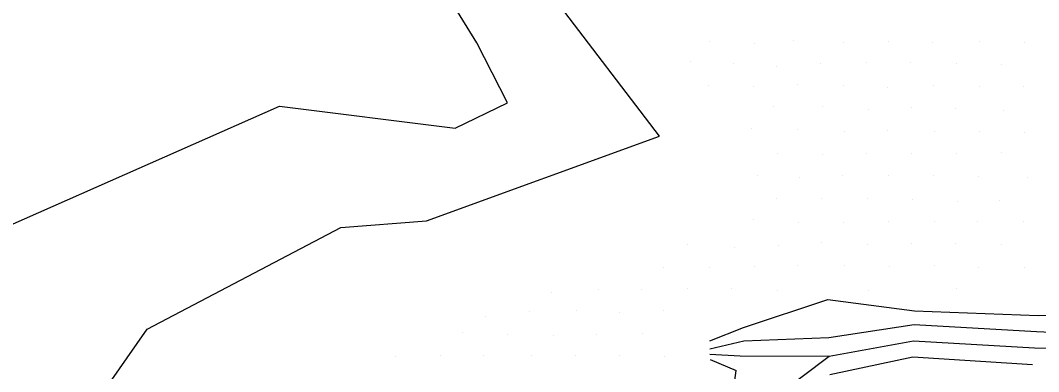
# Model space of a CAD drawing. Extents: x 1602514 to 1609837, y 863887 to 871157.
# Drawn here: x 1606691.2 to 1606787.4, y 865416.9 to 865450 of the extents above; entities that cross this region are included whole.
import ezdxf

# ---------------------------------------------------------------- set-up
doc = ezdxf.new("R2010")
doc.units = 0
for name, color, linetype in [('Survey-Flow line', 7, 'Continuous'), ('Survey-Ridge Lines', 7, 'Continuous'), ('Survey-Spot dirt', 7, 'Continuous')]:
    doc.layers.add(name, color=color, linetype=linetype)

msp = doc.modelspace()

# ---------------------------------------------------------------- linework, layer by layer
at = {"layer": 'Survey-Flow line'}
for points in [[(1606756.308, 865418.507), (1606759.16, 865418.355), (1606767.564, 865418.324), (1606775.527, 865419.771), (1606786.956, 865419.093), (1606804.089, 865418.989), (1606817.957, 865423.612), (1606834.118, 865429.081), (1606843.776, 865436.545)], [(1606756.308, 865418.507), (1606759.16, 865418.355), (1606767.564, 865418.324), (1606775.527, 865419.771), (1606786.956, 865419.093), (1606804.089, 865418.989), (1606817.957, 865423.612), (1606834.118, 865429.081), (1606843.776, 865436.545)], [(1606674.781, 865308.888), (1606685.892, 865330.035), (1606699.696, 865351.14), (1606710.567, 865373.161), (1606720.62, 865382.182), (1606734.677, 865386.932), (1606746.276, 865395.047), (1606751.483, 865403.196), (1606759.678, 865412.375), (1606767.564, 865418.324)], [(1606674.781, 865308.888), (1606685.892, 865330.035), (1606699.696, 865351.14), (1606710.567, 865373.161), (1606720.62, 865382.182), (1606734.677, 865386.932), (1606746.276, 865395.047), (1606751.483, 865403.196), (1606759.678, 865412.375), (1606767.564, 865418.324)]]:
    msp.add_lwpolyline(points, dxfattribs=at)
at = {"layer": 'Survey-Ridge Lines'}
for points in [[(1606650.22, 865301.921), (1606650.38, 865324.006), (1606659.849, 865344.393), (1606675.117, 865377.23), (1606687.933, 865399.098), (1606703.156, 865420.857), (1606721.43, 865430.482), (1606729.535, 865431.11), (1606751.538, 865439.087), (1606741.69, 865452.025), (1606735.675, 865462.729), (1606721.633, 865472.315), (1606701.836, 865469.327), (1606684.197, 865480.349), (1606661.616, 865518.143), (1606621.477, 865535.965), (1606610.436, 865540.114)], [(1606650.22, 865301.921), (1606650.38, 865324.006), (1606659.849, 865344.393), (1606675.117, 865377.23), (1606687.933, 865399.098), (1606703.156, 865420.857), (1606721.43, 865430.482), (1606729.535, 865431.11), (1606751.538, 865439.087), (1606741.69, 865452.025), (1606735.675, 865462.729), (1606721.633, 865472.315), (1606701.836, 865469.327), (1606684.197, 865480.349), (1606661.616, 865518.143), (1606621.477, 865535.965), (1606610.436, 865540.114)], [(1606631.838, 865330.145), (1606642.33, 865349.521), (1606656.33, 865383.17), (1606670.993, 865404.391), (1606690.208, 865430.693), (1606715.656, 865441.929), (1606732.256, 865439.856), (1606737.177, 865442.231), (1606734.3, 865447.903), (1606729.559, 865455.589), (1606719.029, 865457.025), (1606708.114, 865456.881), (1606695.597, 865454.768), (1606675.241, 865468.612)], [(1606631.838, 865330.145), (1606642.33, 865349.521), (1606656.33, 865383.17), (1606670.993, 865404.391), (1606690.208, 865430.693), (1606715.656, 865441.929), (1606732.256, 865439.856), (1606737.177, 865442.231), (1606734.3, 865447.903), (1606729.559, 865455.589), (1606719.029, 865457.025), (1606708.114, 865456.881), (1606695.597, 865454.768), (1606675.241, 865468.612)], [(1606756.297, 865419.758), (1606759.49, 865421.036), (1606767.427, 865423.66), (1606775.635, 865422.586), (1606787.317, 865422.171), (1606803.868, 865422.755), (1606817.107, 865426.658), (1606833.496, 865430.768), (1606842.526, 865439.018)], [(1606756.297, 865419.758), (1606759.49, 865421.036), (1606767.427, 865423.66), (1606775.635, 865422.586), (1606787.317, 865422.171), (1606803.868, 865422.755), (1606817.107, 865426.658), (1606833.496, 865430.768), (1606842.526, 865439.018)], [(1606756.303, 865419.003), (1606759.519, 865419.757), (1606767.524, 865420.076), (1606775.588, 865421.293), (1606787.14, 865420.661), (1606804.016, 865419.898), (1606817.693, 865424.832), (1606833.784, 865429.988), (1606843.283, 865437.592)], [(1606756.303, 865419.003), (1606759.519, 865419.757), (1606767.524, 865420.076), (1606775.588, 865421.293), (1606787.14, 865420.661), (1606804.016, 865419.898), (1606817.693, 865424.832), (1606833.784, 865429.988), (1606843.283, 865437.592)], [(1606767.618, 865416.572), (1606775.477, 865418.251), (1606786.775, 865417.526)], [(1606767.618, 865416.572), (1606775.477, 865418.251), (1606786.775, 865417.526)], [(1606756.312, 865418.011), (1606758.798, 865416.952)], [(1606756.312, 865418.011), (1606758.798, 865416.952)], [(1606709.525, 865373.973), (1606720.299, 865383.366), (1606734.256, 865388.055), (1606745.524, 865395.89), (1606750.167, 865404.195), (1606758.29, 865413.233), (1606758.798, 865416.952)], [(1606709.525, 865373.973), (1606720.299, 865383.366), (1606734.256, 865388.055), (1606745.524, 865395.89), (1606750.167, 865404.195), (1606758.29, 865413.233), (1606758.798, 865416.952)]]:
    msp.add_lwpolyline(points, dxfattribs=at)
at = {"layer": 'Survey-Spot dirt'}
for p, q in [((1606756.246, 865448.036), (1606756.246, 865448.036)), ((1606756.246, 865448.036), (1606756.246, 865448.036)), ((1606764.183, 865448.095), (1606764.183, 865448.095)), ((1606764.183, 865448.095), (1606764.183, 865448.095)), ((1606773.193, 865448.078), (1606773.193, 865448.078)), ((1606773.193, 865448.078), (1606773.193, 865448.078)), ((1606777.324, 865447.979), (1606777.324, 865447.979)), ((1606777.324, 865447.979), (1606777.324, 865447.979)), ((1606781.729, 865448.073), (1606781.729, 865448.073)), ((1606781.729, 865448.073), (1606781.729, 865448.073)), ((1606786.064, 865447.976), (1606786.064, 865447.976)), ((1606786.064, 865447.976), (1606786.064, 865447.976)), ((1606760.515, 865447.893), (1606760.515, 865447.893)), ((1606760.515, 865447.893), (1606760.515, 865447.893)), ((1606768.934, 865447.949), (1606768.934, 865447.949)), ((1606768.934, 865447.949), (1606768.934, 865447.949)), ((1606754.483, 865446.177), (1606754.483, 865446.177)), ((1606754.483, 865446.177), (1606754.483, 865446.177)), ((1606758.52, 865445.97), (1606758.52, 865445.97)), ((1606758.52, 865445.97), (1606758.52, 865445.97)), ((1606762.556, 865445.708), (1606762.556, 865445.708)), ((1606762.556, 865445.708), (1606762.556, 865445.708)), ((1606766.752, 865445.941), (1606766.752, 865445.941)), ((1606766.752, 865445.941), (1606766.752, 865445.941)), ((1606771.064, 865446.022), (1606771.064, 865446.022)), ((1606771.064, 865446.022), (1606771.064, 865446.022)), ((1606775.28, 865446.019), (1606775.28, 865446.019)), ((1606775.28, 865446.019), (1606775.28, 865446.019)), ((1606779.567, 865445.942), (1606779.567, 865445.942)), ((1606779.567, 865445.942), (1606779.567, 865445.942)), ((1606783.884, 865445.851), (1606783.884, 865445.851)), ((1606783.884, 865445.851), (1606783.884, 865445.851)), ((1606756.212, 865443.902), (1606756.212, 865443.902)), ((1606756.212, 865443.902), (1606756.212, 865443.902)), ((1606760.468, 865443.825), (1606760.468, 865443.825)), ((1606760.468, 865443.825), (1606760.468, 865443.825)), ((1606764.551, 865444), (1606764.551, 865444)), ((1606764.551, 865444), (1606764.551, 865444)), ((1606768.911, 865443.912), (1606768.911, 865443.912)), ((1606768.911, 865443.912), (1606768.911, 865443.912)), ((1606773.103, 865443.657), (1606773.103, 865443.657)), ((1606773.103, 865443.657), (1606773.103, 865443.657)), ((1606777.412, 865443.891), (1606777.412, 865443.891)), ((1606777.412, 865443.891), (1606777.412, 865443.891)), ((1606781.73, 865443.745), (1606781.73, 865443.745)), ((1606781.73, 865443.745), (1606781.73, 865443.745)), ((1606785.904, 865443.799), (1606785.904, 865443.799)), ((1606785.904, 865443.799), (1606785.904, 865443.799)), ((1606762.347, 865441.853), (1606762.347, 865441.853)), ((1606762.347, 865441.853), (1606762.347, 865441.853)), ((1606766.927, 865441.874), (1606766.927, 865441.874)), ((1606766.927, 865441.874), (1606766.927, 865441.874)), ((1606771.279, 865441.62), (1606771.279, 865441.62)), ((1606771.279, 865441.62), (1606771.279, 865441.62)), ((1606775.357, 865441.788), (1606775.357, 865441.788)), ((1606775.357, 865441.788), (1606775.357, 865441.788)), ((1606779.496, 865441.701), (1606779.496, 865441.701)), ((1606779.496, 865441.701), (1606779.496, 865441.701)), ((1606783.989, 865441.531), (1606783.989, 865441.531)), ((1606783.989, 865441.531), (1606783.989, 865441.531)), ((1606760.278, 865439.83), (1606760.278, 865439.83)), ((1606760.278, 865439.83), (1606760.278, 865439.83)), ((1606764.552, 865439.697), (1606764.552, 865439.697)), ((1606764.552, 865439.697), (1606764.552, 865439.697)), ((1606768.976, 865439.56), (1606768.976, 865439.56)), ((1606768.976, 865439.56), (1606768.976, 865439.56)), ((1606773.097, 865439.622), (1606773.097, 865439.622)), ((1606773.097, 865439.622), (1606773.097, 865439.622)), ((1606777.544, 865439.527), (1606777.544, 865439.527)), ((1606777.544, 865439.527), (1606777.544, 865439.527)), ((1606781.797, 865439.49), (1606781.797, 865439.49)), ((1606781.797, 865439.49), (1606781.797, 865439.49)), ((1606785.982, 865439.479), (1606785.982, 865439.479)), ((1606785.982, 865439.479), (1606785.982, 865439.479)), ((1606762.722, 865437.458), (1606762.722, 865437.458)), ((1606762.722, 865437.458), (1606762.722, 865437.458)), ((1606771.057, 865437.482), (1606771.057, 865437.482)), ((1606771.057, 865437.482), (1606771.057, 865437.482)), ((1606775.354, 865437.462), (1606775.354, 865437.462)), ((1606775.354, 865437.462), (1606775.354, 865437.462)), ((1606779.549, 865437.432), (1606779.549, 865437.432)), ((1606779.549, 865437.432), (1606779.549, 865437.432)), ((1606783.857, 865437.526), (1606783.857, 865437.526)), ((1606783.857, 865437.526), (1606783.857, 865437.526)), ((1606766.952, 865437.319), (1606766.952, 865437.319)), ((1606766.952, 865437.319), (1606766.952, 865437.319)), ((1606760.781, 865435.34), (1606760.781, 865435.34)), ((1606760.781, 865435.34), (1606760.781, 865435.34)), ((1606764.753, 865435.208), (1606764.753, 865435.208)), ((1606764.753, 865435.208), (1606764.753, 865435.208)), ((1606768.834, 865435.336), (1606768.834, 865435.336)), ((1606768.834, 865435.336), (1606768.834, 865435.336)), ((1606773.13, 865435.38), (1606773.13, 865435.38)), ((1606773.13, 865435.38), (1606773.13, 865435.38)), ((1606777.455, 865435.4), (1606777.455, 865435.4)), ((1606777.455, 865435.4), (1606777.455, 865435.4)), ((1606781.637, 865435.326), (1606781.637, 865435.326)), ((1606781.637, 865435.326), (1606781.637, 865435.326)), ((1606786.283, 865435.178), (1606786.283, 865435.178)), ((1606786.283, 865435.178), (1606786.283, 865435.178)), ((1606762.61, 865433.177), (1606762.61, 865433.177)), ((1606762.61, 865433.177), (1606762.61, 865433.177)), ((1606766.819, 865433.201), (1606766.819, 865433.201)), ((1606766.819, 865433.201), (1606766.819, 865433.201)), ((1606771.195, 865433.207), (1606771.195, 865433.207)), ((1606771.195, 865433.207), (1606771.195, 865433.207)), ((1606775.411, 865433.134), (1606775.411, 865433.134)), ((1606775.411, 865433.134), (1606775.411, 865433.134)), ((1606779.713, 865432.921), (1606779.713, 865432.921)), ((1606779.713, 865432.921), (1606779.713, 865432.921)), ((1606783.7, 865432.981), (1606783.7, 865432.981)), ((1606783.7, 865432.981), (1606783.7, 865432.981)), ((1606760.442, 865431.188), (1606760.442, 865431.188)), ((1606760.442, 865431.188), (1606760.442, 865431.188)), ((1606764.718, 865430.964), (1606764.718, 865430.964)), ((1606764.718, 865430.964), (1606764.718, 865430.964)), ((1606768.884, 865430.914), (1606768.884, 865430.914)), ((1606768.884, 865430.914), (1606768.884, 865430.914)), ((1606773.18, 865431.029), (1606773.18, 865431.029)), ((1606773.18, 865431.029), (1606773.18, 865431.029)), ((1606777.474, 865431.01), (1606777.474, 865431.01)), ((1606777.474, 865431.01), (1606777.474, 865431.01)), ((1606781.589, 865430.999), (1606781.589, 865430.999)), ((1606781.589, 865430.999), (1606781.589, 865430.999)), ((1606785.939, 865431.011), (1606785.939, 865431.011)), ((1606785.939, 865431.011), (1606785.939, 865431.011)), ((1606754.187, 865428.871), (1606754.187, 865428.871)), ((1606754.187, 865428.871), (1606754.187, 865428.871)), ((1606762.807, 865428.808), (1606762.807, 865428.808)), ((1606762.807, 865428.808), (1606762.807, 865428.808)), ((1606766.846, 865429.025), (1606766.846, 865429.025)), ((1606766.846, 865429.025), (1606766.846, 865429.025)), ((1606771.161, 865428.879), (1606771.161, 865428.879)), ((1606771.161, 865428.879), (1606771.161, 865428.879)), ((1606775.359, 865428.953), (1606775.359, 865428.953)), ((1606775.359, 865428.953), (1606775.359, 865428.953)), ((1606779.538, 865428.948), (1606779.538, 865428.948)), ((1606779.538, 865428.948), (1606779.538, 865428.948)), ((1606783.861, 865428.854), (1606783.861, 865428.854)), ((1606783.861, 865428.854), (1606783.861, 865428.854)), ((1606758.584, 865428.538), (1606758.584, 865428.538)), ((1606758.584, 865428.538), (1606758.584, 865428.538)), ((1606760.497, 865426.814), (1606760.497, 865426.814)), ((1606760.497, 865426.814), (1606760.497, 865426.814)), ((1606764.615, 865426.854), (1606764.615, 865426.854)), ((1606764.615, 865426.854), (1606764.615, 865426.854)), ((1606768.986, 865426.885), (1606768.986, 865426.885)), ((1606768.986, 865426.885), (1606768.986, 865426.885)), ((1606777.542, 865426.915), (1606777.542, 865426.915)), ((1606777.542, 865426.915), (1606777.542, 865426.915)), ((1606751.936, 865426.722), (1606751.936, 865426.722)), ((1606751.936, 865426.722), (1606751.936, 865426.722)), ((1606756.238, 865426.718), (1606756.238, 865426.718)), ((1606756.238, 865426.718), (1606756.238, 865426.718)), ((1606773.297, 865426.741), (1606773.297, 865426.741)), ((1606773.297, 865426.741), (1606773.297, 865426.741)), ((1606781.716, 865426.703), (1606781.716, 865426.703)), ((1606781.716, 865426.703), (1606781.716, 865426.703)), ((1606786.022, 865426.735), (1606786.022, 865426.735)), ((1606786.022, 865426.735), (1606786.022, 865426.735)), ((1606741.387, 865424.318), (1606741.387, 865424.318)), ((1606741.387, 865424.318), (1606741.387, 865424.318)), ((1606745.802, 865424.621), (1606745.802, 865424.621)), ((1606745.802, 865424.621), (1606745.802, 865424.621)), ((1606749.835, 865424.606), (1606749.835, 865424.606)), ((1606749.835, 865424.606), (1606749.835, 865424.606)), ((1606754.227, 865424.687), (1606754.227, 865424.687)), ((1606754.227, 865424.687), (1606754.227, 865424.687)), ((1606758.333, 865424.674), (1606758.333, 865424.674)), ((1606758.333, 865424.674), (1606758.333, 865424.674)), ((1606762.659, 865424.552), (1606762.659, 865424.552)), ((1606762.659, 865424.552), (1606762.659, 865424.552)), ((1606771.262, 865424.565), (1606771.262, 865424.565)), ((1606771.262, 865424.565), (1606771.262, 865424.565)), ((1606779.592, 865424.664), (1606779.592, 865424.664)), ((1606779.592, 865424.664), (1606779.592, 865424.664)), ((1606735.152, 865422.061), (1606735.152, 865422.061)), ((1606735.152, 865422.061), (1606735.152, 865422.061)), ((1606739.293, 865422.489), (1606739.293, 865422.489)), ((1606739.293, 865422.489), (1606739.293, 865422.489)), ((1606743.689, 865422.626), (1606743.689, 865422.626)), ((1606743.689, 865422.626), (1606743.689, 865422.626)), ((1606747.76, 865422.477), (1606747.76, 865422.477)), ((1606747.76, 865422.477), (1606747.76, 865422.477)), ((1606751.92, 865422.649), (1606751.92, 865422.649)), ((1606751.92, 865422.649), (1606751.92, 865422.649)), ((1606732.925, 865420.53), (1606732.925, 865420.53)), ((1606732.925, 865420.53), (1606732.925, 865420.53)), ((1606737.201, 865420.38), (1606737.201, 865420.38)), ((1606737.201, 865420.38), (1606737.201, 865420.38)), ((1606741.523, 865420.293), (1606741.523, 865420.293)), ((1606741.523, 865420.293), (1606741.523, 865420.293)), ((1606745.603, 865420.392), (1606745.603, 865420.392)), ((1606745.603, 865420.392), (1606745.603, 865420.392)), ((1606749.915, 865420.496), (1606749.915, 865420.496)), ((1606749.915, 865420.496), (1606749.915, 865420.496)), ((1606726.639, 865418.304), (1606726.639, 865418.304)), ((1606726.639, 865418.304), (1606726.639, 865418.304)), ((1606730.83, 865418.359), (1606730.83, 865418.359)), ((1606730.83, 865418.359), (1606730.83, 865418.359)), ((1606734.953, 865418.355), (1606734.953, 865418.355)), ((1606734.953, 865418.355), (1606734.953, 865418.355)), ((1606739.453, 865418.345), (1606739.453, 865418.345)), ((1606739.453, 865418.345), (1606739.453, 865418.345)), ((1606743.63, 865418.364), (1606743.63, 865418.364)), ((1606743.63, 865418.364), (1606743.63, 865418.364)), ((1606747.757, 865418.372), (1606747.757, 865418.372)), ((1606747.757, 865418.372), (1606747.757, 865418.372)), ((1606752.016, 865418.265), (1606752.016, 865418.265)), ((1606752.016, 865418.265), (1606752.016, 865418.265))]:
    msp.add_line(p, q, dxfattribs=at)

doc.saveas('drawing.dxf')
